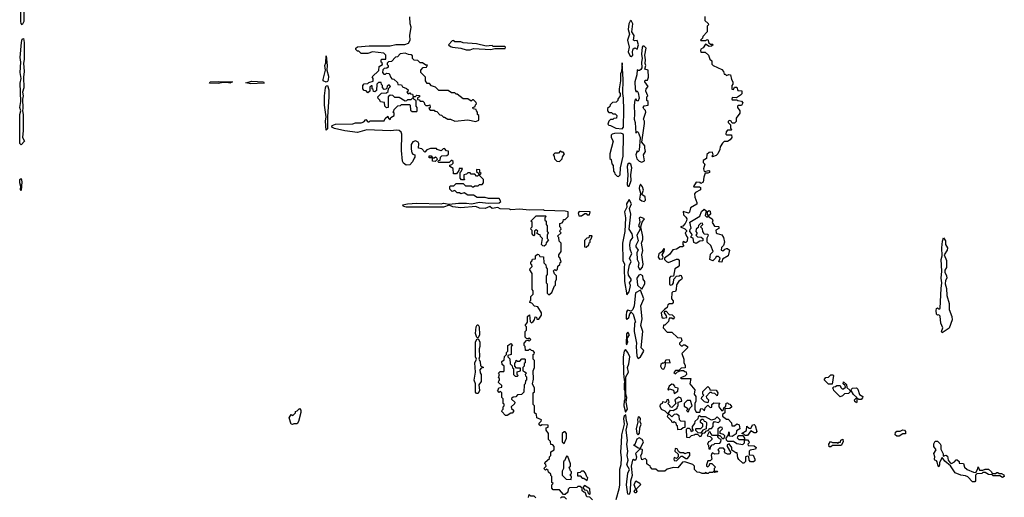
# Model space of a CAD drawing. Extents: x 1980017 to 2252640, y 74400 to 266395.
# Tile 308 of 388: x 2184263 to 2192750, y 176396 to 180510. Entities that reach past the tile are written whole.
import ezdxf

# ---------------------------------------------------------------- set-up
doc = ezdxf.new("R2010")
doc.units = 0

msp = doc.modelspace()

# ---------------------------------------------------------------- linework, layer by layer
at = {"layer": '0CON20XD'}
for points in [[(2184285, 180467.5), (2184275, 180478.8), (2184272, 180495), (2184273.4, 180645), (2184285, 180726.7), (2184295.5, 180715), (2184301.5, 180665), (2184298.9, 180495), (2184285, 180467.5)], [(2188688.3, 177911.7), (2188700, 177925), (2188705, 177950), (2188718.3, 177948.3), (2188721.7, 177931.7), (2188738.3, 177931.7), (2188760, 177965), (2188760, 177985), (2188728.3, 178038.3), (2188701.7, 178041.7), (2188678.3, 178068.3), (2188660, 178075), (2188661.7, 178088.3), (2188670, 178095), (2188670, 178125), (2188690, 178145), (2188690, 178175), (2188680, 178185), (2188680, 178325), (2188660, 178355), (2188661.7, 178368.3), (2188680, 178385), (2188678.3, 178398.3), (2188670, 178405), (2188670, 178425), (2188678.3, 178431.7), (2188681.7, 178448.3), (2188708.3, 178451.7), (2188710, 178475), (2188725, 178490), (2188738.3, 178488.3), (2188745, 178470), (2188778.3, 178468.3), (2188780, 178415), (2188798.3, 178398.3), (2188800, 178375), (2188810, 178365), (2188810, 178315), (2188800, 178305), (2188800, 178245), (2188810, 178235), (2188810, 178155), (2188825, 178140), (2188848.3, 178161.7), (2188871.7, 178218.3), (2188880, 178225), (2188880, 178255), (2188890, 178275), (2188890, 178305), (2188871.7, 178321.7), (2188868.3, 178338.3), (2188860, 178345), (2188875, 178360), (2188885, 178350), (2188898.3, 178361.7), (2188901.7, 178388.3), (2188918.3, 178401.7), (2188921.7, 178418.3), (2188930, 178425), (2188918.3, 178458.3), (2188910, 178465), (2188910, 178485), (2188930, 178515), (2188930, 178585), (2188911.7, 178601.7), (2188910, 178635), (2188900, 178645), (2188930, 178675), (2188920, 178685), (2188921.7, 178698.3), (2188930, 178705), (2188928.3, 178718.3), (2188920, 178725), (2188920, 178755), (2188938.3, 178761.7), (2188948.3, 178771.7), (2188951.7, 178788.3), (2188965, 178790), (2188990, 178815), (2188990, 178855), (2188965, 178862.5), (2188787, 178867), (2188775, 178872.5), (2188655, 178868.8), (2188575, 178877.5), (2188495, 178872.5), (2188485, 178877.5), (2188405, 178880), (2188385, 178892.5), (2188335, 178883.3), (2188315, 178900), (2188275, 178883.8), (2188227.3, 178887.3), (2188195, 178900), (2188065, 178888.8), (2187995, 178898.8), (2187965, 178912.5), (2187915, 178896.2), (2187836.7, 178896.7), (2187594.3, 178894.3), (2187570.9, 178900.9), (2187566.7, 178915), (2187605, 178924.4), (2187685, 178929.4), (2187895, 178923.3), (2187915, 178928.8), (2187965, 178920), (2188045, 178931.2), (2188115, 178931.2), (2188156.7, 178923.3), (2188225, 178937.5), (2188305, 178930), (2188395, 178932.5), (2188410, 178945), (2188395, 178970), (2188305, 178970), (2188275, 178980), (2188205, 178980), (2188175, 179000), (2188125, 179000), (2188095, 179020), (2188065, 179010), (2188055, 179020), (2188035, 179020), (2188015, 179040), (2187991.7, 179031.7), (2187971.7, 179051.7), (2187970, 179075), (2187975, 179080), (2188005, 179080), (2188025, 179100), (2188085, 179100), (2188105, 179080), (2188155, 179080), (2188161.7, 179071.7), (2188175, 179070), (2188185, 179080), (2188215, 179080), (2188225, 179090), (2188248.3, 179091.7), (2188260, 179105), (2188260, 179135), (2188230, 179165), (2188231.7, 179178.3), (2188240, 179185), (2188230, 179195), (2188228.3, 179218.3), (2188200, 179220), (2188201.7, 179201.7), (2188220, 179185), (2188218.3, 179171.7), (2188208.3, 179161.7), (2188201.7, 179161.7), (2188185, 179180), (2188155, 179180), (2188145, 179190), (2188125, 179190), (2188115, 179180), (2188090, 179175), (2188090, 179145), (2188098.3, 179131.7), (2188071.7, 179131.7), (2188060, 179145), (2188060, 179195), (2188068.3, 179201.7), (2188078.3, 179228.3), (2188051.7, 179228.3), (2188048.3, 179211.7), (2188028.3, 179181.7), (2188001.7, 179181.7), (2187998.3, 179228.3), (2187970, 179245), (2187971.7, 179258.3), (2187988.3, 179261.7), (2188000, 179275), (2187998.3, 179288.3), (2187988.3, 179298.3), (2187981.7, 179298.3), (2187965, 179280), (2187875, 179280), (2187870, 179285), (2187871.7, 179298.3), (2187888.3, 179301.7), (2187890, 179325), (2187901.7, 179338.3), (2187945, 179340), (2187958.3, 179351.7), (2187958.3, 179378.3), (2187941.7, 179381.7), (2187925, 179400), (2187911.7, 179398.3), (2187895, 179380), (2187861.7, 179391.7), (2187855, 179400), (2187805, 179400), (2187771.7, 179388.3), (2187755, 179370), (2187728.3, 179398.3), (2187700, 179405), (2187702.5, 179445), (2187696.4, 179456.4), (2187675, 179466.7), (2187651.7, 179458.3), (2187636.7, 179435), (2187636.2, 179396.2), (2187643, 179363), (2187651.7, 179351.7), (2187670, 179345), (2187670, 179325), (2187661.7, 179318.3), (2187650, 179285), (2187625, 179260), (2187595, 179257.5), (2187570, 179275), (2187562.4, 179292.4), (2187553.9, 179385), (2187556.2, 179525), (2187551.4, 179541.4), (2187535, 179556.2), (2187515, 179560), (2187455, 179552.2), (2187255, 179560.8), (2187175, 179538.8), (2187065, 179552.5), (2186975, 179571.9), (2186952.9, 179585), (2186955, 179598), (2186985, 179609.2), (2187133.6, 179613.6), (2187157, 179623), (2187205, 179622.5), (2187228.3, 179631.7), (2187245, 179650), (2187265, 179630), (2187275, 179630), (2187285, 179640), (2187405, 179640), (2187411.7, 179658.3), (2187435, 179680), (2187441.7, 179661.7), (2187455, 179650), (2187461.7, 179668.3), (2187490, 179685), (2187490, 179705), (2187480, 179715), (2187488.3, 179721.7), (2187491.7, 179738.3), (2187521.7, 179768.3), (2187545, 179770), (2187555, 179780), (2187625, 179780), (2187630, 179775), (2187631.7, 179731.7), (2187645, 179720), (2187685, 179720), (2187690, 179725), (2187690, 179755), (2187680, 179765), (2187680, 179815), (2187661.7, 179821.7), (2187655, 179840), (2187640, 179825), (2187635, 179820), (2187605, 179820), (2187598.3, 179811.7), (2187585, 179810), (2187535, 179840), (2187495, 179840), (2187478.3, 179858.3), (2187455, 179860), (2187440, 179845), (2187440, 179755), (2187425, 179750), (2187410, 179765), (2187408.3, 179798.3), (2187371.7, 179801.7), (2187368.3, 179818.3), (2187351.7, 179831.7), (2187350, 179845), (2187381.7, 179878.3), (2187425, 179880), (2187438.3, 179891.7), (2187441.7, 179918.3), (2187460, 179935), (2187448.3, 179948.3), (2187431.7, 179938.3), (2187428.3, 179921.7), (2187418.3, 179911.7), (2187405, 179910), (2187390, 179925), (2187390, 179945), (2187381.7, 179951.7), (2187378.3, 179968.3), (2187355, 179970), (2187340, 179955), (2187338.3, 179901.7), (2187325, 179890), (2187311.7, 179891.7), (2187308.3, 179908.3), (2187300, 179915), (2187300, 179940), (2187295, 179940), (2187281.7, 179928.3), (2187280, 179895), (2187265, 179880), (2187248.3, 179898.3), (2187231.7, 179901.7), (2187220, 179915), (2187220, 179945), (2187231.7, 179958.3), (2187265, 179960), (2187271.7, 179968.3), (2187308.3, 179981.7), (2187310, 180005), (2187301.7, 180018.3), (2187358.3, 180071.7), (2187361.7, 180108.3), (2187390, 180125), (2187388.3, 180138.3), (2187380, 180145), (2187380, 180165), (2187385, 180170), (2187418.3, 180171.7), (2187420, 180205), (2187401.7, 180221.7), (2187305, 180232.5), (2187265, 180220), (2187205, 180220), (2187185, 180240), (2187175, 180240), (2187160, 180255), (2187160, 180265), (2187173.6, 180276.4), (2187275, 180286.2), (2187455, 180286.7), (2187506.4, 180296.4), (2187583, 180297), (2187613, 180307), (2187627.5, 180335), (2187626.7, 180375), (2187637.5, 180445), (2187628.8, 180475), (2187624.3, 180535.7)], [(2190168.3, 180538.3), (2190170, 180505), (2190197, 180477), (2190200, 180465), (2190190, 180455), (2190190, 180405), (2190150, 180365), (2190148.3, 180351.7), (2190130, 180335), (2190135, 180330), (2190175, 180330), (2190181.7, 180338.3), (2190195, 180340), (2190201.7, 180311.7), (2190218.3, 180298.3), (2190235, 180300), (2190240, 180295), (2190227, 180283), (2190205, 180280), (2190175, 180300), (2190153, 180267), (2190133.3, 180256.7), (2190130, 180245), (2190135, 180230), (2190171.7, 180231.7), (2190200, 180205), (2190211.7, 180171.7), (2190230, 180155), (2190228.3, 180128.3), (2190240, 180115), (2190315, 180082.5), (2190330, 180065), (2190335, 180040), (2190345, 180040), (2190355, 180030), (2190375, 180037.5), (2190390, 180035), (2190397.5, 179995), (2190410, 179975), (2190410, 179955), (2190400, 179945), (2190401.7, 179911.7), (2190415, 179910), (2190425, 179930), (2190445, 179930), (2190451.7, 179901.7), (2190488.3, 179898.3), (2190487, 179873), (2190475, 179860), (2190441.7, 179838.3), (2190405, 179840), (2190400, 179825), (2190405, 179820), (2190445, 179820), (2190453, 179813), (2190485, 179810), (2190497.5, 179795), (2190485, 179770), (2190455, 179770), (2190450, 179765), (2190450, 179755), (2190470, 179725), (2190470, 179705), (2190438.3, 179661.7), (2190437.5, 179632.5), (2190425, 179620), (2190405, 179620), (2190396.4, 179636.4), (2190385, 179642.5), (2190370, 179635), (2190370, 179625), (2190390, 179605), (2190390, 179575), (2190400, 179565), (2190395, 179560), (2190365, 179560), (2190352.5, 179545), (2190350, 179525), (2190355, 179520), (2190398.3, 179518.3), (2190400, 179495), (2190387.5, 179475), (2190365, 179460), (2190335, 179460), (2190321.7, 179448.3), (2190300, 179415), (2190297, 179393), (2190280, 179355), (2190265, 179340), (2190235, 179330), (2190230, 179335), (2190240, 179345), (2190235, 179370), (2190205, 179367.5), (2190185, 179350), (2190182.5, 179315), (2190153.8, 179296.2), (2190155, 179280), (2190170, 179265), (2190157.5, 179225), (2190161.7, 179201.7), (2190201.7, 179211.7), (2190208.3, 179208.3), (2190210, 179195), (2190195, 179187.5), (2190171.7, 179188.3), (2190160, 179155), (2190155, 179110), (2190135, 179100), (2190127, 179107), (2190095, 179110), (2190070, 179075), (2190075, 179070), (2190121.7, 179071.7), (2190130, 179065), (2190130, 179045), (2190087, 179023), (2190080.7, 179009.3), (2190083, 178983), (2190100, 178935), (2190098.3, 178921.7), (2190045, 178890), (2190037.5, 178852.5), (2190027.5, 178842.5), (2189983, 178857), (2189985, 178830), (2190005, 178810), (2190012.5, 178795), (2190011.7, 178778.3), (2190000, 178755), (2189978.3, 178731.7), (2189960, 178725), (2189995, 178710), (2190010, 178695), (2190010, 178685), (2190000, 178675), (2190010, 178645)], [(2189535, 180192.9), (2189548.8, 180205), (2189544.3, 180234.3), (2189551.7, 180258.3), (2189565, 180266.7), (2189585, 180257.5), (2189596.7, 180295), (2189585, 180330), (2189565, 180327.5), (2189554.2, 180335), (2189559.4, 180375), (2189540.6, 180405), (2189547.1, 180475), (2189535, 180503.3), (2189525, 180497.5), (2189514.5, 180475.5), (2189508.9, 180425), (2189518.5, 180385), (2189501.2, 180335), (2189517.3, 180275), (2189508.9, 180235), (2189525, 180196.7), (2189535, 180192.9)], [(2184275, 179433.3), (2184265, 179443.3), (2184263.2, 179455), (2184264.7, 179694.7), (2184271.9, 179725), (2184264.7, 179755), (2184272.2, 179805), (2184266.2, 179965), (2184276.2, 180005), (2184266.2, 180055), (2184272.1, 180145), (2184266.2, 180185), (2184276.9, 180315), (2184285, 180342.5), (2184295, 180347.5), (2184302.5, 180315), (2184301.7, 180168.3), (2184295.8, 180135), (2184302.5, 180065), (2184295.8, 180015), (2184297.6, 179922.4), (2184286.7, 179885), (2184291.9, 179855), (2184287.1, 179825), (2184290.9, 179749.1), (2184285.7, 179725), (2184291.5, 179695), (2184292.2, 179555), (2184286.5, 179495), (2184303.3, 179465), (2184275, 179433.3)], [(2188145, 180251.4), (2188175, 180263.8), (2188325, 180254), (2188357, 180263), (2188446.4, 180263.6), (2188450, 180275), (2188445, 180280), (2188345, 180280), (2188335, 180287.5), (2188285, 180282.5), (2188201.7, 180301.7), (2188085, 180310), (2188065, 180320), (2188015, 180320), (2188005, 180330), (2187991.7, 180328.3), (2187960, 180295), (2187975, 180280), (2187993, 180273), (2188066.4, 180266.4), (2188111.7, 180251.7), (2188145, 180251.4)], [(2189625, 179283.3), (2189647.5, 179295), (2189638.8, 179345), (2189657.5, 179375), (2189650, 179405), (2189652.5, 179425), (2189626.7, 179455), (2189648.8, 179615), (2189648.8, 179635), (2189640, 179655), (2189660, 179715), (2189658.3, 179728.3), (2189641.7, 179741.7), (2189637.5, 179755), (2189645, 179767.5), (2189680, 179775), (2189680, 179805), (2189670, 179815), (2189670, 179845), (2189677.5, 179855), (2189660, 179895), (2189663.9, 179916.1), (2189680, 179935), (2189652.5, 179975), (2189655, 179990), (2189675, 179990), (2189682.5, 180015), (2189680, 180075), (2189652.5, 180085), (2189660, 180115), (2189654, 180134), (2189657.5, 180165), (2189651.2, 180205), (2189662.5, 180265), (2189645, 180283.3), (2189635, 180283.3), (2189628.8, 180275), (2189622.7, 180212.7), (2189627.5, 180175), (2189622.2, 180145), (2189624.2, 180095), (2189618.1, 180081.9), (2189605, 180073.3), (2189592.5, 180072.5), (2189585, 180080), (2189583.3, 180035), (2189566.2, 179975), (2189566.7, 179915), (2189575, 179890), (2189585, 179897.5), (2189595, 179880), (2189601.2, 179835), (2189595, 179812.5), (2189585, 179810), (2189575, 179830), (2189565, 179816.7), (2189558, 179775), (2189562.9, 179695), (2189558, 179655), (2189567.5, 179625), (2189573.8, 179533.8), (2189585, 179547.5), (2189595, 179542.5), (2189610, 179495), (2189603, 179387), (2189595, 179370), (2189585, 179380), (2189574.3, 179345.7), (2189581.4, 179311.4), (2189601.2, 179291.2), (2189625, 179283.3)], [(2186905, 179972.5), (2186880, 179985), (2186877.5, 179995), (2186900, 180075), (2186893.3, 180115), (2186901.7, 180138.3), (2186905, 180200), (2186912.5, 180115), (2186910, 180075), (2186924, 180025), (2186920.4, 179989.5), (2186915, 179977.5), (2186905, 179972.5)], [(2188195, 179632.5), (2188220, 179645), (2188220, 179685), (2188210, 179695), (2188210, 179715), (2188200, 179725), (2188198.3, 179738.3), (2188171.7, 179741.7), (2188170, 179755), (2188188.3, 179761.7), (2188191.7, 179778.3), (2188200, 179785), (2188198.3, 179798.3), (2188175, 179820), (2188165, 179820), (2188155, 179810), (2188125, 179830), (2188085, 179830), (2188035, 179870), (2188025, 179870), (2188015, 179880), (2187985, 179880), (2187955, 179900), (2187875, 179900), (2187848.3, 179928.3), (2187811.7, 179941.7), (2187795, 179960), (2187775, 179960), (2187760, 179985), (2187760, 180015), (2187720, 180055), (2187720, 180075), (2187741.7, 180098.3), (2187768.3, 180101.7), (2187778.3, 180118.3), (2187765, 180120), (2187735, 180140), (2187715, 180140), (2187695, 180160), (2187661.7, 180161.7), (2187650, 180175), (2187648.3, 180198.3), (2187638.3, 180208.3), (2187615, 180210), (2187585, 180222.5), (2187543, 180217), (2187518.3, 180191.7), (2187501.7, 180188.3), (2187468.3, 180151.7), (2187441.7, 180148.3), (2187430, 180135), (2187430, 180125), (2187440, 180115), (2187438.3, 180101.7), (2187428.3, 180091.7), (2187405, 180090), (2187391.7, 180078.3), (2187390, 180055), (2187401.7, 180041.7), (2187415, 180040), (2187425, 180050), (2187448.3, 180048.3), (2187461.7, 180011.7), (2187471.7, 180001.7), (2187488.3, 179998.3), (2187518.3, 179968.3), (2187521.7, 179951.7), (2187555, 179950), (2187561.7, 179931.7), (2187598.3, 179918.3), (2187610, 179905), (2187608.3, 179891.7), (2187600, 179885), (2187611.7, 179871.7), (2187625, 179880), (2187631.7, 179871.7), (2187648.3, 179868.3), (2187655, 179850), (2187675, 179850), (2187685, 179860), (2187708.3, 179858.3), (2187710, 179845), (2187691.7, 179838.3), (2187691.7, 179821.7), (2187705, 179820), (2187715, 179810), (2187738.3, 179808.3), (2187748.3, 179798.3), (2187751.7, 179781.7), (2187765, 179770), (2187785, 179770), (2187798.3, 179778.3), (2187800, 179755), (2187790, 179745), (2187801.7, 179731.7), (2187835, 179730), (2187841.7, 179721.7), (2187858.3, 179718.3), (2187885, 179690), (2187898.3, 179688.3), (2187915, 179670), (2187925, 179670), (2187953, 179653), (2187975, 179652.5), (2188015, 179637.5), (2188125, 179647.5), (2188195, 179632.5)], [(2189455, 179570), (2189466.7, 179585), (2189469.4, 179735), (2189468.6, 179835), (2189462.5, 179875), (2189465.8, 179994.2), (2189455, 180140), (2189450, 180065), (2189442.5, 180045), (2189442.5, 179985), (2189430, 179915), (2189430, 179885), (2189440, 179875), (2189440, 179855), (2189420, 179825), (2189420, 179815), (2189405, 179800), (2189371.7, 179798.3), (2189351.7, 179778.3), (2189348.3, 179761.7), (2189330, 179745), (2189330, 179725), (2189341.7, 179711.7), (2189365, 179710), (2189375, 179700), (2189395, 179700), (2189410, 179685), (2189408.3, 179661.7), (2189385, 179660), (2189375, 179650), (2189355, 179650), (2189340, 179635), (2189331.7, 179611.7), (2189341.7, 179601.7), (2189355, 179600), (2189400, 179575), (2189455, 179570)], [(2185975, 179961.4), (2185900, 179965), (2185905, 179975.7), (2185975, 179978.6), (2186095.9, 179975.9), (2186075, 179964.3), (2186055, 179970), (2186015, 179970), (2185975, 179961.4)], [(2186255, 179959.2), (2186212.5, 179967.5), (2186265, 179980), (2186365, 179976), (2186370, 179965), (2186365, 179963.8), (2186255, 179959.2)], [(2186905, 179560), (2186900, 179635), (2186903.8, 179675), (2186890.8, 179775), (2186890.8, 179855), (2186897.7, 179922.3), (2186905, 179940), (2186915, 179942.5), (2186927.7, 179907.7), (2186928, 179845), (2186916.1, 179673.9), (2186917.1, 179585), (2186915, 179570), (2186905, 179560)], [(2189425, 179160), (2189437.5, 179175), (2189442.5, 179235), (2189465.7, 179335.7), (2189466.7, 179515), (2189463.8, 179525), (2189444.1, 179534.1), (2189390, 179530), (2189370, 179525), (2189360, 179515), (2189360, 179495), (2189377.5, 179465), (2189350, 179355), (2189350, 179315), (2189360, 179305), (2189368.3, 179268.3), (2189377.5, 179255), (2189380, 179205), (2189390, 179195), (2189391.7, 179181.7), (2189411.7, 179161.7), (2189425, 179160)], [(2187845, 179290), (2187821.7, 179291.7), (2187820, 179320), (2187791.7, 179321.7), (2187791.7, 179338.3), (2187808.3, 179338.3), (2187820, 179320), (2187835, 179320), (2187848.3, 179328.3), (2187858.3, 179318.3), (2187860, 179305), (2187845, 179290)], [(2188915, 179290), (2188938.3, 179311.7), (2188941.7, 179328.3), (2188960, 179355), (2188948.3, 179368.3), (2188935, 179370), (2188925, 179380), (2188908.3, 179361.7), (2188875, 179360), (2188860, 179345), (2188870, 179335), (2188871.7, 179311.7), (2188891.7, 179291.7), (2188915, 179290)], [(2189515, 179077.5), (2189532.5, 179125), (2189531.1, 179175), (2189540, 179235), (2189530.5, 179265), (2189515, 179273.3), (2189504.5, 179265), (2189498.2, 179245), (2189505.6, 179175), (2189500.4, 179090.5), (2189505, 179077.5), (2189515, 179077.5)], [(2184275, 179040), (2184268.3, 179048.3), (2184272.5, 179075), (2184262.7, 179105), (2184265, 179132.5), (2184275, 179142.5), (2184282.5, 179115), (2184275, 179040)], [(2189645, 178943.3), (2189657.5, 178955), (2189653.3, 178983.3), (2189626.7, 179005), (2189640.7, 179040.7), (2189631.7, 179071.7), (2189615, 179092.5), (2189605, 179077.5), (2189601.4, 179055), (2189613.8, 179015), (2189606.2, 178965), (2189625, 178949.2), (2189645, 178943.3)], [(2189495, 178140), (2189517.5, 178165), (2189528.8, 178221.2), (2189518.8, 178245), (2189534, 178265), (2189534.2, 178275), (2189510.6, 178310.6), (2189507.1, 178335), (2189520.3, 178399.7), (2189533.3, 178425), (2189520, 178455), (2189538.8, 178495), (2189526.2, 178535), (2189522.5, 178575), (2189528.8, 178605), (2189548.8, 178635), (2189541.2, 178665), (2189517.5, 178705), (2189530.8, 178835), (2189520, 178885), (2189535.5, 178925), (2189515, 178962.5), (2189492.5, 178925), (2189497.5, 178895), (2189476.7, 178855), (2189483.3, 178805), (2189480, 178685), (2189460, 178585), (2189462.5, 178435), (2189477.5, 178405), (2189473.3, 178375), (2189477.5, 178255), (2189495, 178140)], [(2189105, 178820), (2189135, 178840), (2189145, 178840), (2189155, 178830), (2189175, 178830), (2189180, 178855), (2189085, 178857.5), (2189077.5, 178845), (2189081.7, 178821.7), (2189105, 178820)], [(2190315, 178422.5), (2190290, 178425), (2190300, 178455), (2190285, 178470), (2190265, 178470), (2190260, 178455), (2190237, 178433), (2190212.5, 178445), (2190218.3, 178491.7), (2190240, 178515), (2190220, 178565), (2190190, 178595), (2190188.3, 178631.7), (2190200, 178655), (2190195, 178660), (2190161.7, 178661.7), (2190158.3, 178678.3), (2190150, 178685), (2190148.3, 178708.3), (2190130, 178725), (2190150, 178745), (2190148.3, 178758.3), (2190130, 178755), (2190113, 178737), (2190110, 178720), (2190092.5, 178705), (2190090, 178685), (2190100, 178675), (2190100, 178665), (2190090, 178655), (2190105, 178640), (2190138.3, 178638.3), (2190150, 178625), (2190150, 178605), (2190125, 178602.5), (2190093.6, 178583.6), (2190075, 178590), (2190068.3, 178628.3), (2190050, 178635), (2190050, 178645), (2190060, 178655), (2190055, 178670), (2190040, 178685), (2190043, 178707), (2190050, 178715), (2190040, 178765), (2190125, 178817.5), (2190140.8, 178859.2), (2190163, 178877), (2190180, 178865), (2190172.5, 178825), (2190185, 178810), (2190200, 178820), (2190192.5, 178832.5), (2190191.7, 178858.3), (2190205, 178867.5), (2190215, 178862.5), (2190216.2, 178835), (2190200, 178820), (2190201.7, 178811.7), (2190232.5, 178795), (2190237.5, 178785), (2190233, 178763), (2190251.7, 178731.7), (2190285, 178730), (2190290, 178725), (2190288.3, 178711.7), (2190263, 178697), (2190267.5, 178675), (2190275, 178667.5), (2190315, 178657.5), (2190330, 178635), (2190337.5, 178595), (2190330, 178565), (2190313, 178547), (2190310, 178525), (2190325, 178520), (2190340, 178535), (2190355, 178540), (2190365, 178540), (2190380, 178525), (2190370, 178475), (2190321.7, 178448.3), (2190315, 178422.5)], [(2188785, 178560), (2188771.7, 178561.7), (2188760, 178575), (2188770, 178625), (2188751.7, 178641.7), (2188748.3, 178658.3), (2188735, 178660), (2188721.7, 178671.7), (2188728.3, 178688.3), (2188715, 178700), (2188701.7, 178688.3), (2188700, 178655), (2188695, 178650), (2188680, 178665), (2188680, 178695), (2188670, 178705), (2188671.7, 178718.3), (2188680, 178725), (2188680, 178765), (2188670, 178775), (2188715, 178820), (2188795, 178820), (2188800, 178815), (2188790, 178805), (2188790, 178785), (2188800, 178775), (2188800, 178745), (2188810, 178735), (2188810, 178685), (2188817.5, 178675), (2188810, 178655), (2188810, 178625), (2188820, 178615), (2188801.7, 178588.3), (2188798.3, 178571.7), (2188785, 178560)], [(2189605, 178357.5), (2189615, 178360), (2189631.7, 178378.3), (2189636.7, 178405), (2189626.7, 178485), (2189633, 178523), (2189624, 178585), (2189633.6, 178616.4), (2189633.6, 178643.6), (2189616.7, 178725), (2189627.5, 178765), (2189647.5, 178795), (2189615, 178810), (2189602.5, 178805), (2189608.8, 178765), (2189596.7, 178735), (2189610, 178715), (2189610, 178705), (2189582.5, 178655), (2189593.3, 178605), (2189572.5, 178565), (2189573, 178553), (2189592.5, 178525), (2189582.5, 178505), (2189586.7, 178445), (2189600, 178415), (2189592.5, 178385), (2189605, 178357.5)], [(2189145, 178550), (2189168.3, 178571.7), (2189171.7, 178588.3), (2189180, 178595), (2189180, 178615), (2189188.3, 178621.7), (2189198.3, 178648.3), (2189171.7, 178648.3), (2189168.3, 178631.7), (2189151.7, 178628.3), (2189131.7, 178608.3), (2189130, 178555), (2189145, 178550)], [(2190010, 178645), (2190020, 178635), (2190017, 178603), (2190005, 178590), (2189995, 178590), (2189985, 178600), (2189980, 178595), (2189980, 178575), (2189988.3, 178561.7), (2189977, 178553), (2189955, 178552.5), (2189925, 178532.5), (2189891.7, 178528.3), (2189863, 178487), (2189820, 178455), (2189820, 178445), (2189837, 178427), (2189855, 178420), (2189925, 178447.5), (2189937.5, 178447.5), (2189947.5, 178437.5), (2189947, 178393), (2189938.8, 178381.2), (2189910, 178365), (2189898.3, 178301.7), (2189873, 178297), (2189863, 178287), (2189865, 178230), (2189875, 178222.5), (2189889.3, 178230.7), (2189897.5, 178245), (2189900, 178275), (2189925, 178300), (2189947, 178303), (2189955, 178310), (2189965, 178307.5), (2189972.5, 178285), (2189968.3, 178271.7), (2189945, 178257.5), (2189923, 178227), (2189922.5, 178185), (2189915, 178170), (2189893, 178167), (2189883, 178157), (2189880, 178105), (2189895, 178090), (2189897, 178073), (2189887, 178063), (2189865, 178062.5), (2189850, 178055), (2189845, 178030), (2189820, 178015), (2189792.5, 177985), (2189798.3, 177948.3), (2189808.3, 177938.3), (2189840, 177945), (2189838.3, 177958.3), (2189820, 177985), (2189825, 178000), (2189835, 178000), (2189861.7, 177971.7), (2189888.3, 177968.3), (2189908.3, 177948.3), (2189895, 177930), (2189885, 177940), (2189861.7, 177938.3), (2189855, 177910), (2189825, 177880), (2189811.7, 177878.3), (2189810, 177855), (2189845, 177820), (2189885, 177820), (2189931.7, 177771.7), (2189965, 177770), (2189970, 177745), (2189950, 177725), (2189950, 177715), (2189965, 177702.5), (2189975, 177700), (2189985, 177710), (2189995, 177710), (2190020, 177695), (2190020, 177685), (2189970, 177635), (2189987.5, 177585), (2189987.5, 177555), (2190000, 177535), (2189998.3, 177511.7), (2189965, 177510), (2189945, 177490), (2189915, 177490), (2189902.5, 177472.5), (2189915, 177460), (2189931.7, 177478.3), (2189965, 177490), (2189985, 177490), (2189995, 177480), (2190008.3, 177478.3), (2190010, 177455), (2189995, 177440), (2189960, 177425), (2189965, 177420), (2190048.3, 177418.3), (2190040, 177375), (2190081.7, 177321.7), (2190077.5, 177285), (2190090, 177265), (2190090, 177225), (2190082.5, 177205), (2190082.5, 177155), (2190095, 177130), (2190125, 177130), (2190135, 177160), (2190148.3, 177158.3), (2190165, 177140), (2190171.7, 177168.3), (2190195, 177190), (2190215, 177170), (2190228.3, 177171.7), (2190230, 177195), (2190245, 177210), (2190298.3, 177208.3), (2190290, 177195), (2190290, 177175), (2190315, 177140), (2190328.3, 177151.7), (2190331.7, 177168.3), (2190348.3, 177181.7), (2190351.7, 177208.3), (2190365, 177210), (2190371.7, 177201.7), (2190385, 177200), (2190400, 177175), (2190385, 177160), (2190341.7, 177158.3), (2190340, 177125), (2190321.7, 177108.3), (2190320, 177095), (2190355, 177070), (2190368.3, 177068.3), (2190398.3, 177038.3), (2190401.7, 177011.7), (2190425, 177012.5), (2190445, 177030), (2190465, 177020), (2190470, 176985), (2190441.7, 176968.3), (2190438.3, 176941.7), (2190405, 176920), (2190381.7, 176921.7), (2190380, 176955), (2190371.7, 176958.3), (2190370, 176935), (2190350, 176905), (2190351.7, 176891.7), (2190365, 176880), (2190415, 176880), (2190445, 176860), (2190495, 176850), (2190510, 176865), (2190510, 176890), (2190465, 176890), (2190450, 176905), (2190451.7, 176918.3), (2190461.7, 176928.3), (2190495, 176930), (2190510, 176905), (2190510, 176890), (2190535, 176890), (2190548.3, 176878.3), (2190550, 176865), (2190540, 176855), (2190541.7, 176841.7), (2190595, 176840), (2190610, 176825), (2190605, 176810), (2190558.3, 176801.7), (2190550, 176795), (2190551.7, 176761.7), (2190585, 176760), (2190600, 176725), (2190598.3, 176711.7), (2190587.5, 176702.5), (2190562.5, 176702.5), (2190550, 176715), (2190548.3, 176748.3), (2190535, 176750), (2190520, 176745), (2190520, 176705), (2190505, 176690), (2190495, 176690), (2190460.7, 176720.7), (2190452.5, 176735), (2190448.3, 176778.3), (2190435, 176780), (2190401.7, 176801.7), (2190400, 176825), (2190378.3, 176858.3), (2190361.7, 176848.3), (2190360, 176835), (2190390, 176785), (2190388.3, 176771.7), (2190381.7, 176768.3), (2190365, 176767.5), (2190347, 176777), (2190338.3, 176788.3), (2190340, 176805), (2190328.3, 176818.3), (2190295, 176820), (2190280, 176805), (2190290, 176795), (2190285, 176770), (2190255, 176767.5), (2190235, 176780), (2190230, 176775), (2190223.8, 176755), (2190230, 176725), (2190215, 176710), (2190195, 176710), (2190182.5, 176675), (2190183.6, 176663.6), (2190195, 176660), (2190208.3, 176671.7), (2190211.7, 176688.3), (2190228.3, 176688.3), (2190260, 176655), (2190250, 176645), (2190250, 176620), (2190275, 176620), (2190280, 176615), (2190255, 176610), (2190245, 176620), (2190235, 176610), (2190205, 176610), (2190198.3, 176601.7), (2190185, 176600), (2190175, 176610), (2190167.5, 176602.5), (2190145, 176600), (2190125, 176610), (2190101.7, 176611.7), (2190080, 176635), (2190080, 176665), (2190065, 176680), (2189995, 176702.5), (2189975, 176700), (2189935, 176650), (2189898.3, 176651.7), (2189845, 176640), (2189825, 176622.5), (2189765, 176620), (2189745, 176640), (2189715, 176640), (2189700, 176655), (2189698.3, 176668.3), (2189681.7, 176671.7), (2189670, 176685), (2189667.5, 176715), (2189655, 176730), (2189625, 176720), (2189617, 176753), (2189628.3, 176778.3), (2189630, 176805), (2189625, 176810), (2189605, 176807.5), (2189570, 176775), (2189580.8, 176745), (2189575, 176720), (2189565, 176712.5), (2189555, 176722.5), (2189543.9, 176716.1), (2189534.1, 176664.1), (2189542, 176585), (2189528.1, 176535), (2189525.7, 176445), (2189515, 176420), (2189505, 176423.3), (2189493.1, 176505), (2189504.3, 176605), (2189520, 176635), (2189497.5, 176675), (2189508, 176715), (2189500, 176755), (2189504.3, 176795), (2189496.9, 176855), (2189502.9, 176885), (2189490, 176975), (2189503.3, 177025), (2189492.5, 177055), (2189487, 177107), (2189472.5, 177095), (2189467.5, 177075), (2189472.5, 177025), (2189450, 176935), (2189447, 176867), (2189441.2, 176785), (2189446.2, 176735), (2189443.3, 176675), (2189432.5, 176635), (2189432.5, 176505), (2189427.5, 176465), (2189400, 176375)], [(2192215, 177814), (2192208.8, 177825), (2192220, 177855), (2192204.2, 177895), (2192195.7, 177955.7), (2192185, 177967.5), (2192174.3, 177964.3), (2192166.7, 177975), (2192163.1, 178005), (2192166.4, 178023.6), (2192175, 178027.5), (2192185, 178017.5), (2192195.7, 178024.3), (2192204.4, 178195.6), (2192212.5, 178245), (2192204.5, 178284.4), (2192210.8, 178345), (2192205.7, 178445), (2192214.1, 178475.9), (2192211.4, 178545), (2192217, 178603), (2192225, 178630), (2192242.5, 178605), (2192243, 178573), (2192260, 178545), (2192256.7, 178525), (2192232.5, 178485), (2192252.5, 178435), (2192252.5, 178375), (2192238.3, 178351.7), (2192237.5, 178335), (2192252.5, 178305), (2192253.3, 178285), (2192242.5, 178265), (2192240, 178235), (2192252.5, 178195), (2192253.3, 178135), (2192273.3, 178065), (2192273.6, 178013.6), (2192296.7, 177955), (2192301.2, 177925), (2192275.6, 177854.4), (2192215, 177814)], [(2189778.3, 178448.3), (2189805, 178450), (2189810, 178465), (2189800, 178485), (2189817, 178513), (2189820, 178535), (2189815, 178540), (2189798.3, 178511.7), (2189772.5, 178495), (2189767.5, 178465), (2189778.3, 178448.3)], [(2189625, 178190), (2189652.5, 178235), (2189652.5, 178255), (2189637.5, 178275), (2189633.3, 178305), (2189615, 178316.2), (2189600.3, 178309.7), (2189583.8, 178285), (2189587.5, 178225), (2189625, 178190)], [(2189595, 177592.5), (2189615, 177607.5), (2189642.5, 177655), (2189640, 177665), (2189620, 177685), (2189633.3, 177825), (2189616.7, 177875), (2189628.8, 177935), (2189616.7, 178045), (2189643.8, 178105), (2189615, 178180), (2189571.7, 178158.3), (2189560, 178045), (2189547, 178013), (2189535, 178000), (2189501.7, 178008.3), (2189492.5, 177995), (2189490, 177965), (2189490, 177935), (2189495, 177930), (2189513.3, 177945), (2189523, 177977), (2189535, 177990), (2189550, 177975), (2189563.3, 177935), (2189570, 177905), (2189563.3, 177895), (2189560, 177825), (2189580.8, 177725), (2189576.7, 177695), (2189581.2, 177611.2), (2189595, 177592.5)], [(2189200, 176375), (2189178.3, 176398.3), (2189151.7, 176401.7), (2189138.3, 176438.3), (2189125, 176440), (2189111.7, 176451.7), (2189110, 176475), (2189095, 176490), (2189075, 176490), (2189065, 176480), (2189001.7, 176478.3), (2188990, 176465), (2188988.3, 176441.7), (2188965, 176420), (2188951.7, 176421.7), (2188915, 176460), (2188861.7, 176461.7), (2188850, 176475), (2188850, 176505), (2188860, 176515), (2188850, 176525), (2188850, 176575), (2188840, 176585), (2188840, 176595), (2188821.7, 176611.7), (2188818.3, 176628.3), (2188805, 176640), (2188795, 176630), (2188780, 176645), (2188800, 176665), (2188798.3, 176678.3), (2188790, 176685), (2188791.7, 176698.3), (2188828.3, 176731.7), (2188830, 176745), (2188840, 176755), (2188841.7, 176788.3), (2188870, 176805), (2188870, 176835), (2188858.3, 176848.3), (2188841.7, 176851.7), (2188838.3, 176878.3), (2188820, 176895), (2188820, 176945), (2188800, 176975), (2188800, 176995), (2188818.3, 177001.7), (2188818.3, 177018.3), (2188765, 177020), (2188751.7, 177011.7), (2188741.7, 177021.7), (2188740, 177035), (2188758.3, 177051.7), (2188760, 177065), (2188721.7, 177081.7), (2188718.3, 177108.3), (2188700, 177125), (2188700, 177185), (2188690, 177195), (2188690, 177295), (2188700, 177305), (2188700, 177335), (2188682.5, 177375), (2188692.5, 177415), (2188687.5, 177485), (2188700, 177515), (2188700, 177575), (2188690, 177585), (2188690, 177625), (2188698.3, 177631.7), (2188700, 177645), (2188688.3, 177658.3), (2188675, 177660), (2188665, 177670), (2188655, 177670), (2188645, 177660), (2188621.7, 177661.7), (2188620, 177695), (2188610, 177705), (2188610, 177725), (2188631.7, 177748.3), (2188645, 177750), (2188655, 177740), (2188670, 177755), (2188655, 177770), (2188648.3, 177761.7), (2188635, 177760), (2188620, 177775), (2188620, 177825), (2188630, 177835), (2188630, 177865), (2188620, 177875), (2188640, 177905), (2188640, 177955), (2188658.3, 177968.3), (2188661.7, 177911.7), (2188675, 177900), (2188688.3, 177911.7)], [(2188215, 177770), (2188203, 177773), (2188191.7, 177808.3), (2188196.7, 177865), (2188205, 177882.5), (2188215, 177882.5), (2188223.3, 177865), (2188226.2, 177795), (2188215, 177770)], [(2189495, 177712.5), (2189506, 177735), (2189500, 177765), (2189520, 177795), (2189505, 177817.5), (2189492.5, 177805), (2189490, 177715), (2189495, 177712.5)], [(2188215, 177290), (2188201.7, 177291.7), (2188193, 177303), (2188192.5, 177375), (2188180, 177405), (2188192.5, 177475), (2188186.7, 177555), (2188200, 177585), (2188192.5, 177605), (2188191.2, 177735), (2188205, 177760), (2188215, 177760), (2188228.8, 177735), (2188230, 177695), (2188222.5, 177675), (2188227.5, 177605), (2188220, 177585), (2188232.5, 177565), (2188235, 177530), (2188260, 177515), (2188241.7, 177508.3), (2188230, 177495), (2188231.7, 177468.3), (2188240, 177455), (2188240, 177395), (2188220, 177365), (2188227.5, 177315), (2188215, 177290)], [(2188465, 177100), (2188451.7, 177101.7), (2188420, 177135), (2188421.7, 177148.3), (2188430, 177155), (2188430, 177175), (2188440, 177185), (2188438.3, 177198.3), (2188430, 177205), (2188430, 177245), (2188420, 177255), (2188420, 177295), (2188408.3, 177308.3), (2188395, 177300), (2188380, 177315), (2188388.3, 177321.7), (2188391.7, 177338.3), (2188420, 177345), (2188418.3, 177358.3), (2188390, 177385), (2188391.7, 177398.3), (2188400, 177405), (2188398.3, 177418.3), (2188390, 177425), (2188400, 177455), (2188390, 177465), (2188405, 177480), (2188435, 177480), (2188440, 177485), (2188440, 177525), (2188421.7, 177541.7), (2188420, 177565), (2188438.3, 177581.7), (2188441.7, 177608.3), (2188460, 177625), (2188460, 177645), (2188470, 177655), (2188470, 177705), (2188495, 177720), (2188510, 177705), (2188500, 177695), (2188500, 177625), (2188471.7, 177618.3), (2188470, 177605), (2188488.3, 177588.3), (2188490, 177545), (2188508.3, 177528.3), (2188511.7, 177511.7), (2188520, 177505), (2188520, 177455), (2188535, 177440), (2188555, 177440), (2188560, 177445), (2188550, 177455), (2188551.7, 177478.3), (2188580, 177485), (2188578.3, 177508.3), (2188545, 177510), (2188530, 177525), (2188530, 177555), (2188538.3, 177561.7), (2188541.7, 177578.3), (2188555, 177570), (2188575, 177570), (2188591.7, 177588.3), (2188615, 177590), (2188620, 177585), (2188620, 177555), (2188611.7, 177548.3), (2188610, 177525), (2188600, 177515), (2188600, 177485), (2188618.3, 177478.3), (2188630, 177465), (2188620, 177455), (2188621.7, 177441.7), (2188630, 177435), (2188630, 177405), (2188621.7, 177398.3), (2188620, 177375), (2188610, 177365), (2188608.3, 177301.7), (2188588.3, 177281.7), (2188555, 177280), (2188538.3, 177261.7), (2188515, 177260), (2188501.7, 177248.3), (2188501.7, 177241.7), (2188530, 177215), (2188528.3, 177201.7), (2188500, 177175), (2188501.7, 177161.7), (2188518.3, 177148.3), (2188520, 177135), (2188508.3, 177121.7), (2188495, 177120), (2188465, 177100)], [(2189485, 177130), (2189502.5, 177155), (2189490, 177215), (2189496.7, 177255), (2189487.5, 177285), (2189486.4, 177433.6), (2189511.2, 177475), (2189500.8, 177515), (2189512.9, 177545), (2189521.4, 177605), (2189505, 177642.5), (2189485, 177670), (2189472.5, 177655), (2189463.8, 177605), (2189467, 177467), (2189472.5, 177405), (2189480, 177395), (2189472.5, 177375), (2189472.5, 177325), (2189480, 177315), (2189480, 177235), (2189473.6, 177226.4), (2189470, 177185), (2189485, 177130)], [(2189815, 177500), (2189827, 177523), (2189831.7, 177558.3), (2189870, 177555), (2189865, 177580), (2189831.7, 177578.3), (2189817.5, 177552.5), (2189805, 177552.5), (2189789.3, 177540.7), (2189786.7, 177525), (2189795, 177510), (2189801.7, 177501.7), (2189815, 177500)], [(2191265, 177370), (2191235, 177370), (2191200, 177405), (2191200, 177415), (2191211.7, 177428.3), (2191235, 177430), (2191255, 177450), (2191275, 177450), (2191277.5, 177445), (2191265, 177370)], [(2191335, 177262.5), (2191280, 177315), (2191278.3, 177328.3), (2191270, 177335), (2191281.7, 177348.3), (2191295, 177350), (2191305, 177360), (2191335, 177360), (2191341.7, 177341.7), (2191351.7, 177331.7), (2191365, 177330), (2191380, 177345), (2191378.3, 177358.3), (2191360, 177375), (2191365, 177390), (2191388.3, 177368.3), (2191391.7, 177341.7), (2191418.3, 177318.3), (2191420, 177305), (2191408.3, 177291.7), (2191373, 177287), (2191355, 177270), (2191335, 177262.5)], [(2189905, 177290), (2189935, 177310), (2189940, 177335), (2189911.7, 177341.7), (2189910, 177355), (2189898.3, 177368.3), (2189885, 177370), (2189860, 177355), (2189850, 177325), (2189855, 177320), (2189865, 177330), (2189898.3, 177318.3), (2189905, 177290)], [(2190195, 177210), (2190165, 177220), (2190140, 177245), (2190141.7, 177258.3), (2190160, 177275), (2190150, 177285), (2190151.7, 177308.3), (2190195, 177350), (2190210, 177335), (2190211.7, 177321.7), (2190265, 177320), (2190280, 177295), (2190275, 177270), (2190255, 177290), (2190233, 177293), (2190225, 177300), (2190211.7, 177298.3), (2190180, 177265), (2190181.7, 177251.7), (2190200, 177235), (2190195, 177210)], [(2191475, 177210), (2191461.7, 177221.7), (2191460, 177235), (2191480, 177255), (2191450.7, 177280.7), (2191430, 177315), (2191431.7, 177328.3), (2191442.5, 177337.5), (2191475, 177340), (2191487, 177327), (2191501.7, 177281.7), (2191530, 177265), (2191528.3, 177251.7), (2191515, 177240), (2191495, 177240), (2191480, 177250), (2191480, 177215), (2191475, 177210)], [(2189855, 177120), (2189871.7, 177148.3), (2189897, 177143), (2189930, 177165), (2189931.7, 177178.3), (2189940, 177185), (2189940, 177215), (2189970, 177225), (2189965, 177250), (2189945, 177257.5), (2189910, 177235), (2189920, 177205), (2189885, 177170), (2189871.7, 177171.7), (2189868.3, 177188.3), (2189850, 177205), (2189860, 177215), (2189855, 177240), (2189840, 177235), (2189838.3, 177221.7), (2189828.3, 177211.7), (2189805, 177220), (2189800, 177205), (2189783.6, 177196.4), (2189780.7, 177180.7), (2189792.5, 177155), (2189825, 177140), (2189845, 177120), (2189855, 177120)], [(2190025, 177130), (2190040, 177165), (2190060, 177185), (2190045, 177230), (2190015, 177230), (2189990, 177205), (2189991.7, 177181.7), (2190020, 177165), (2190018.3, 177151.7), (2190010, 177145), (2190025, 177130)], [(2186615, 177022.5), (2186602.5, 177025), (2186585, 177080), (2186601.7, 177108.3), (2186618.3, 177101.7), (2186640, 177125), (2186640, 177135), (2186655, 177140), (2186675, 177160), (2186686.7, 177146.7), (2186686.4, 177126.4), (2186665, 177050), (2186655, 177030), (2186625, 177030), (2186615, 177022.5)], [(2189595, 176933.3), (2189605, 176950), (2189608.8, 176995), (2189618.8, 177025), (2189610, 177045), (2189613.8, 177075), (2189605, 177087.5), (2189595, 177090), (2189587.5, 177065), (2189591.2, 177045), (2189576.7, 176985), (2189583.8, 176945), (2189595, 176933.3)], [(2189931.7, 176981.7), (2189965, 176982.5), (2189981.7, 176998.3), (2189998.3, 177001.7), (2189998.3, 177048.3), (2189961.7, 177051.7), (2189950, 177065), (2189947, 177097), (2189925, 177112.5), (2189905, 177110), (2189885, 177090), (2189865, 177110), (2189851.7, 177108.3), (2189843, 177093), (2189880, 177055), (2189880, 177045), (2189895, 177040), (2189905, 177050), (2189918.3, 177038.3), (2189921.7, 177021.7), (2189930, 177015), (2189931.7, 176981.7)], [(2190035, 176910), (2190055, 176930), (2190077, 176933), (2190085, 176940), (2190105, 176940), (2190125, 176920), (2190138.3, 176921.7), (2190141.7, 176938.3), (2190151.7, 176948.3), (2190168.3, 176951.7), (2190181.7, 176968.3), (2190198.3, 176971.7), (2190211.7, 176988.3), (2190225, 176990), (2190240, 177005), (2190240, 177035), (2190251.7, 177048.3), (2190285, 177040), (2190300, 177055), (2190300, 177065), (2190275, 177090), (2190255, 177070), (2190225, 177060), (2190175, 177090), (2190135, 177090), (2190121.7, 177098.3), (2190111.7, 177088.3), (2190108.3, 177071.7), (2190081.7, 177048.3), (2190078.3, 177031.7), (2190060, 177005), (2190060, 176985), (2190068.3, 176971.7), (2190055, 176960), (2190048.3, 176978.3), (2190035, 176990), (2190015, 176990), (2190008.3, 176981.7), (2190010, 176915), (2190035, 176910)], [(2190135, 176950), (2190111.7, 176951.7), (2190091.7, 176971.7), (2190090, 176985), (2190095, 176990), (2190135, 176990), (2190150, 177005), (2190150, 177025), (2190131.7, 177041.7), (2190130, 177055), (2190141.7, 177068.3), (2190155, 177070), (2190161.7, 177051.7), (2190175, 177050), (2190181.7, 177041.7), (2190180, 176985), (2190150, 176975), (2190135, 176950)], [(2188955, 176860), (2188977.5, 176905), (2188977.5, 176945), (2188965, 176960), (2188955, 176960), (2188940, 176945), (2188940, 176875), (2188955, 176860)], [(2190215, 176810), (2190220, 176835), (2190231.7, 176848.3), (2190245, 176850), (2190255, 176860), (2190298.3, 176861.7), (2190307, 176873), (2190310, 176895), (2190295, 176900), (2190280, 176915), (2190280, 176930), (2190235, 176930), (2190220, 176945), (2190218.3, 176958.3), (2190205, 176960), (2190190, 176925), (2190215, 176920), (2190230, 176905), (2190230, 176895), (2190215, 176880), (2190200, 176875), (2190192.5, 176855), (2190200, 176845), (2190203, 176813), (2190215, 176810)], [(2190325, 176900), (2190338.3, 176911.7), (2190340, 176925), (2190328.3, 176938.3), (2190300, 176945), (2190300, 176965), (2190320, 176985), (2190318.3, 176998.3), (2190305, 177000), (2190280, 176985), (2190280, 176930), (2190298.3, 176928.3), (2190325, 176900)], [(2190535, 176930), (2190515, 176930), (2190505, 176940), (2190491.7, 176941.7), (2190491.7, 176948.3), (2190528.3, 176971.7), (2190531.7, 177008.3), (2190551.7, 176991.7), (2190565, 176990), (2190580.7, 177019.3), (2190595, 177022.5), (2190602.5, 177015), (2190617, 176963), (2190607, 176953), (2190595, 176952.5), (2190565, 176970), (2190535, 176930)], [(2191823, 176923), (2191810, 176935), (2191811.7, 176958.3), (2191823.6, 176966.4), (2191853, 176967), (2191875, 176977.5), (2191890, 176975), (2191898.3, 176961.7), (2191898.3, 176941.7), (2191875, 176942.5), (2191845, 176923.3), (2191823, 176923)], [(2189615, 176820), (2189640, 176875), (2189627.5, 176895), (2189602.3, 176907.7), (2189583.7, 176896.3), (2189565, 176850), (2189552.5, 176845), (2189565, 176843.3), (2189595, 176823.3), (2189615, 176820)], [(2191255, 176830), (2191241.7, 176831.7), (2191237.5, 176855), (2191253, 176877), (2191268.3, 176868.3), (2191307, 176867), (2191315, 176860), (2191325, 176870), (2191338.3, 176871.7), (2191341.7, 176888.3), (2191358.3, 176898.3), (2191360, 176875), (2191345, 176842.5), (2191268.3, 176841.7), (2191255, 176830)], [(2192495, 176530), (2192475, 176530), (2192435, 176572.5), (2192415, 176582.5), (2192375, 176587.5), (2192327, 176607), (2192286.7, 176666.7), (2192237, 176707), (2192215, 176740), (2192192.5, 176695), (2192192.5, 176675), (2192185, 176660), (2192180, 176665), (2192170.7, 176700.7), (2192165, 176710), (2192150, 176715), (2192147.5, 176725), (2192152.5, 176745), (2192143.8, 176775), (2192162.5, 176805), (2192143.3, 176835), (2192143.3, 176856.7), (2192155, 176880), (2192175, 176880), (2192198.3, 176858.3), (2192203.8, 176845), (2192202.1, 176812.1), (2192221.7, 176771.7), (2192221.7, 176751.7), (2192245, 176760), (2192259.3, 176749.3), (2192267.5, 176715), (2192283, 176693), (2192295, 176687.5), (2192319.3, 176700.7), (2192335, 176720), (2192345, 176720), (2192360, 176705), (2192361.7, 176691.7), (2192398.3, 176688.3), (2192407.5, 176655), (2192430, 176635), (2192485, 176612.5), (2192505, 176610), (2192520, 176635), (2192525, 176660), (2192535, 176630), (2192565, 176630), (2192585, 176640), (2192615, 176637.5), (2192640, 176615), (2192645, 176600), (2192675, 176600), (2192685, 176610), (2192695, 176610), (2192705, 176600), (2192725, 176600), (2192745, 176590), (2192750, 176575), (2192735, 176567.5), (2192711.7, 176581.7), (2192655, 176582.5), (2192645, 176590), (2192615, 176592.5), (2192585, 176610), (2192565, 176610), (2192555, 176600), (2192512.5, 176597.5), (2192503, 176587), (2192501.7, 176538.3), (2192495, 176530)], [(2189925, 176710), (2189965, 176750), (2189975, 176750), (2190005, 176730), (2190018.3, 176731.7), (2190040, 176755), (2190038.3, 176778.3), (2190015, 176780), (2189995, 176770), (2189985, 176780), (2189955, 176780), (2189941.7, 176791.7), (2189930, 176815), (2189913, 176817), (2189910, 176795), (2189938.3, 176768.3), (2189940, 176745), (2189925, 176730), (2189905, 176740), (2189900, 176725), (2189903.3, 176713.3), (2189925, 176710)], [(2189015, 176550), (2189020, 176575), (2189011.7, 176581.7), (2189010, 176595), (2189018.3, 176601.7), (2189020, 176615), (2189010, 176625), (2189000, 176655), (2189010, 176665), (2189010, 176685), (2188988.3, 176748.3), (2188975, 176750), (2188958.3, 176711.7), (2188950, 176705), (2188950, 176645), (2188938.3, 176621.7), (2188938.3, 176588.3), (2188973, 176553), (2189015, 176550)], [(2189155, 176540), (2189160, 176565), (2189151.7, 176571.7), (2189140, 176605), (2189125, 176620), (2189105, 176620), (2189095, 176610), (2189071.7, 176608.3), (2189071.7, 176581.7), (2189095, 176580), (2189111.7, 176561.7), (2189125, 176560), (2189155, 176540)], [(2189575, 176434.2), (2189565, 176434.2), (2189560.6, 176445), (2189572.5, 176467.5), (2189558.1, 176505), (2189575, 176537.5), (2189608.8, 176518.8), (2189614.4, 176505), (2189576.7, 176465), (2189581.4, 176445), (2189575, 176434.2)], [(2189175, 176420), (2189180, 176425), (2189178.3, 176468.3), (2189131.7, 176498.3), (2189120, 176485), (2189121.7, 176471.7), (2189131.7, 176461.7), (2189148.3, 176458.3), (2189158.3, 176448.3), (2189161.7, 176431.7), (2189175, 176420)], [(2188650, 176395), (2188655, 176420), (2188665, 176410), (2188695, 176410), (2188711.7, 176391.7)], [(2188925, 176390), (2188935, 176400), (2188955, 176400), (2188975, 176380)]]:
    msp.add_lwpolyline(points, dxfattribs=at)

doc.saveas('drawing.dxf')
